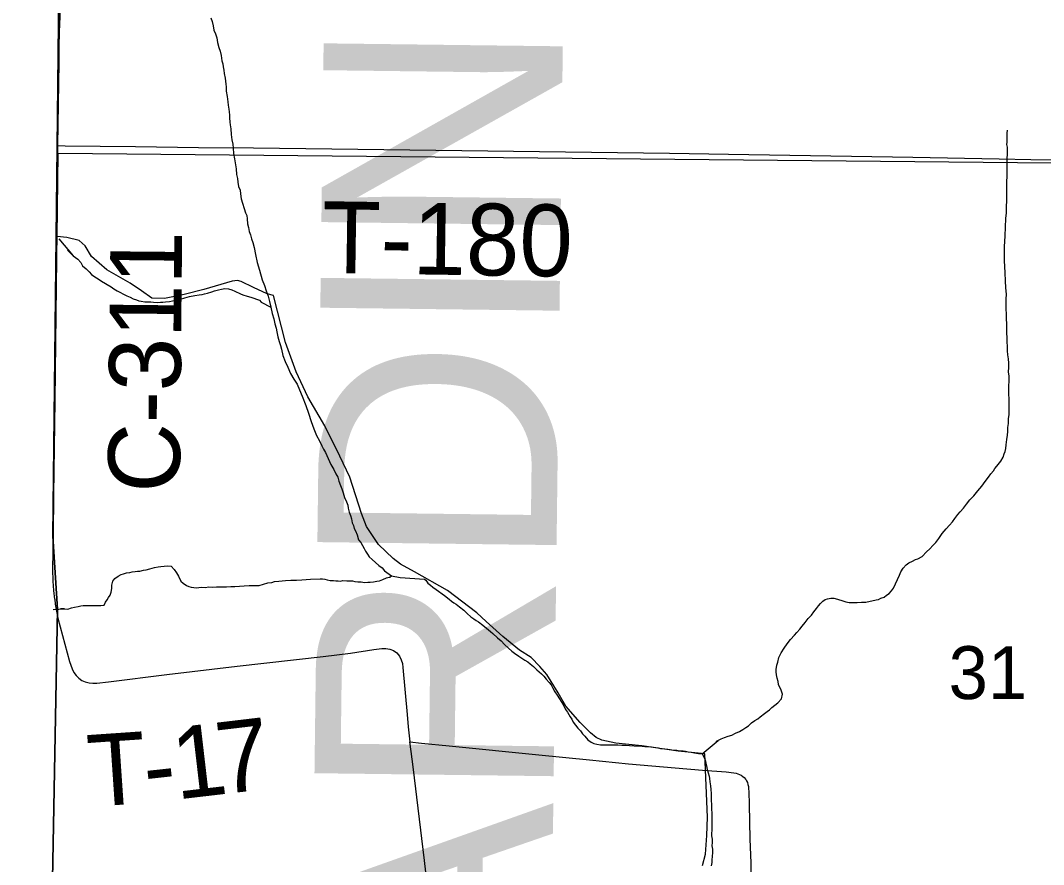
# Model space of a CAD drawing. Extents: x -209 to 4852, y 0 to 905.
# Drawn here: x -100.42 to -84.22, y 291.27 to 304.63 of the extents above; entities that cross this region are included whole.
import ezdxf

# ---------------------------------------------------------------- set-up
doc = ezdxf.new("R2010")
doc.units = 0
for name, color, linetype in [('GM_P_County_Alignment', 7, 'Continuous'), ('GM_X_Adjacent_County_Text', 7, 'Continuous'), ('GM_X_County_Road', 7, 'Continuous'), ('GM_X_County_Road_Text', 7, 'Continuous'), ('GM_X_County_ROW', 7, 'Continuous'), ('GM_X_Major_Lake', 7, 'Continuous'), ('GM_X_Minor_Lake', 7, 'Continuous'), ('GM_X_Minor_Lake_Text', 7, 'Continuous'), ('GM_X_Minor_River', 7, 'Continuous'), ('GM_X_Minor_River_Text', 7, 'Continuous'), ('GM_X_Township_Road', 7, 'Continuous'), ('GM_X_Township_Road_Text', 7, 'Continuous')]:
    doc.layers.add(name, color=color, linetype=linetype)

msp = doc.modelspace()

# ---------------------------------------------------------------- linework, layer by layer
at = {"layer": 'GM_X_Adjacent_County_Text'}
for points in [[(-100.12, 279.916), (-71.234, 279.916), (-71.234, 415.916), (-98.012, 415.916), (-98.074, 413.078), (-98.091, 408.753), (-98.174, 402.771), (-98.23, 398.743), (-98.371, 392.978), (-98.564, 385.071), (-98.799, 375.44), (-98.839, 372.823), (-99.362, 344.63), (-99.537, 322.581), (-99.585, 312.422), (-99.842, 308.938), (-99.816, 306.687), (-99.81, 305.088), (-99.838, 302.628), (-99.907, 296.469), (-99.833, 295.315)], [(-100.12, 279.916), (-71.234, 279.916), (-71.234, 415.916), (-98.012, 415.916), (-98.074, 413.078), (-98.091, 408.753), (-98.174, 402.771), (-98.23, 398.743), (-98.371, 392.978), (-98.564, 385.071), (-98.799, 375.44), (-98.839, 372.823), (-99.362, 344.63), (-99.537, 322.581), (-99.585, 312.422), (-99.842, 308.938), (-99.816, 306.687), (-99.81, 305.088), (-99.838, 302.628), (-99.907, 296.469), (-99.833, 295.315)], [(-100.12, 279.916), (-71.234, 279.916), (-71.234, 415.916), (-98.012, 415.916), (-98.074, 413.078), (-98.091, 408.753), (-98.174, 402.771), (-98.23, 398.743), (-98.371, 392.978), (-98.564, 385.071), (-98.799, 375.44), (-98.839, 372.823), (-99.362, 344.63), (-99.537, 322.581), (-99.585, 312.422), (-99.842, 308.938), (-99.816, 306.687), (-99.81, 305.088), (-99.838, 302.628), (-99.907, 296.469), (-99.833, 295.315)], [(-100.12, 279.916), (-71.234, 279.916), (-71.234, 415.916), (-98.012, 415.916), (-98.074, 413.078), (-98.091, 408.753), (-98.174, 402.771), (-98.23, 398.743), (-98.371, 392.978), (-98.564, 385.071), (-98.799, 375.44), (-98.839, 372.823), (-99.362, 344.63), (-99.537, 322.581), (-99.585, 312.422), (-99.842, 308.938), (-99.816, 306.687), (-99.81, 305.088), (-99.838, 302.628), (-99.907, 296.469), (-99.833, 295.315)], [(-207.234, 403.659), (-207.234, 279.916), (-100.12, 279.916), (-99.833, 295.315), (-99.907, 296.469), (-99.838, 302.628), (-99.81, 305.088), (-99.816, 306.687), (-99.842, 308.938), (-99.585, 312.422), (-99.537, 322.581), (-99.362, 344.63), (-98.839, 372.823), (-98.799, 375.44), (-98.564, 385.071), (-98.371, 392.978), (-98.23, 398.743), (-98.174, 402.771), (-105.337, 402.842), (-118.301, 402.969), (-138.316, 403.17), (-150.366, 403.235), (-158.335, 403.277), (-198.454, 403.559)], [(-207.234, 403.659), (-207.234, 279.916), (-100.12, 279.916), (-99.833, 295.315), (-99.907, 296.469), (-99.838, 302.628), (-99.81, 305.088), (-99.816, 306.687), (-99.842, 308.938), (-99.585, 312.422), (-99.537, 322.581), (-99.362, 344.63), (-98.839, 372.823), (-98.799, 375.44), (-98.564, 385.071), (-98.371, 392.978), (-98.23, 398.743), (-98.174, 402.771), (-105.337, 402.842), (-118.301, 402.969), (-138.316, 403.17), (-150.366, 403.235), (-158.335, 403.277), (-198.454, 403.559)], [(-207.234, 403.659), (-207.234, 279.916), (-100.12, 279.916), (-99.833, 295.315), (-99.907, 296.469), (-99.838, 302.628), (-99.81, 305.088), (-99.816, 306.687), (-99.842, 308.938), (-99.585, 312.422), (-99.537, 322.581), (-99.362, 344.63), (-98.839, 372.823), (-98.799, 375.44), (-98.564, 385.071), (-98.371, 392.978), (-98.23, 398.743), (-98.174, 402.771), (-105.337, 402.842), (-118.301, 402.969), (-138.316, 403.17), (-150.366, 403.235), (-158.335, 403.277), (-198.454, 403.559)], [(-207.234, 403.659), (-207.234, 279.916), (-100.12, 279.916), (-99.833, 295.315), (-99.907, 296.469), (-99.838, 302.628), (-99.81, 305.088), (-99.816, 306.687), (-99.842, 308.938), (-99.585, 312.422), (-99.537, 322.581), (-99.362, 344.63), (-98.839, 372.823), (-98.799, 375.44), (-98.564, 385.071), (-98.371, 392.978), (-98.23, 398.743), (-98.174, 402.771), (-105.337, 402.842), (-118.301, 402.969), (-138.316, 403.17), (-150.366, 403.235), (-158.335, 403.277), (-198.454, 403.559)], [(-207.234, 403.659), (-207.234, 279.916), (-100.12, 279.916), (-99.833, 295.315), (-99.907, 296.469), (-99.838, 302.628), (-99.81, 305.088), (-99.816, 306.687), (-99.842, 308.938), (-99.585, 312.422), (-99.537, 322.581), (-99.362, 344.63), (-98.839, 372.823), (-98.799, 375.44), (-98.564, 385.071), (-98.371, 392.978), (-98.23, 398.743), (-98.174, 402.771), (-105.337, 402.842), (-118.301, 402.969), (-138.316, 403.17), (-150.366, 403.235), (-158.335, 403.277), (-198.454, 403.559)], [(-207.234, 403.659), (-207.234, 279.916), (-100.12, 279.916), (-99.833, 295.315), (-99.907, 296.469), (-99.838, 302.628), (-99.81, 305.088), (-99.816, 306.687), (-99.842, 308.938), (-99.585, 312.422), (-99.537, 322.581), (-99.362, 344.63), (-98.839, 372.823), (-98.799, 375.44), (-98.564, 385.071), (-98.371, 392.978), (-98.23, 398.743), (-98.174, 402.771), (-105.337, 402.842), (-118.301, 402.969), (-138.316, 403.17), (-150.366, 403.235), (-158.335, 403.277), (-198.454, 403.559)]]:
    msp.add_lwpolyline(points, close=True, dxfattribs=at)
at = {"layer": 'GM_X_County_Road'}
for points in [[(-85.144, 297.338), (-85.09, 297.405), (-85.051, 297.458), (-85.013, 297.503), (-84.989, 297.541), (-84.959, 297.578), (-84.897, 297.661), (-84.858, 297.721), (-84.842, 297.774), (-84.826, 297.812), (-84.818, 297.857), (-84.81, 297.918), (-84.801, 298.001), (-84.792, 298.07), (-84.784, 298.13), (-84.783, 298.191), (-84.775, 298.252), (-84.774, 298.328), (-84.765, 298.396), (-84.764, 298.472), (-84.763, 298.556), (-84.762, 298.639), (-84.768, 298.723), (-84.767, 298.845), (-84.765, 298.928), (-84.764, 299.004), (-84.771, 299.073), (-84.77, 299.141), (-84.769, 299.209), (-84.776, 299.278), (-84.783, 299.339), (-84.789, 299.407), (-84.788, 299.476), (-84.795, 299.544), (-84.794, 299.605), (-84.8, 299.696), (-84.8, 299.765), (-84.799, 299.833), (-84.805, 299.909), (-84.804, 299.985), (-84.811, 300.069), (-84.81, 300.145), (-84.808, 300.221), (-84.807, 300.304), (-84.814, 300.403), (-84.82, 300.51), (-84.826, 300.639), (-84.832, 300.738), (-84.838, 300.829), (-84.837, 300.905), (-84.836, 300.974), (-84.835, 301.057), (-84.834, 301.133), (-84.825, 301.224), (-84.814, 301.498), (-84.805, 301.589), (-84.803, 301.695), (-84.802, 301.771), (-84.802, 301.832), (-84.801, 301.893), (-84.8, 301.961), (-84.799, 302.022), (-84.798, 302.09), (-84.797, 302.158), (-84.796, 302.227), (-84.795, 302.288), (-84.795, 302.341), (-84.794, 302.409), (-84.793, 302.462), (-84.792, 302.5), (-84.792, 302.538), (-84.791, 302.591), (-84.791, 302.629), (-84.798, 302.668), (-84.797, 302.706), (-84.797, 302.751), (-84.796, 302.789), (-84.795, 302.842), (-84.795, 302.85), (-84.787, 302.895)], [(-99.81, 301.175), (-99.584, 300.91), (-99.674, 300.996), (-99.584, 300.91), (-99.51, 300.856), (-99.465, 300.801), (-99.436, 300.748), (-99.376, 300.701), (-99.332, 300.654), (-99.295, 300.615), (-99.242, 300.576), (-99.19, 300.545), (-99.138, 300.506), (-98.98, 300.419), (-98.943, 300.388), (-98.89, 300.356), (-98.845, 300.333), (-98.785, 300.301), (-98.733, 300.277), (-98.68, 300.253), (-98.635, 300.23), (-98.582, 300.213), (-98.545, 300.197), (-98.507, 300.189), (-98.447, 300.18), (-98.401, 300.179), (-98.356, 300.178), (-98.31, 300.177), (-98.242, 300.168), (-98.204, 300.175), (-98.166, 300.174), (-98.121, 300.181), (-98.06, 300.187), (-98.014, 300.194), (-97.954, 300.208), (-97.885, 300.222), (-97.816, 300.243), (-97.74, 300.264), (-97.657, 300.278), (-97.588, 300.292), (-97.543, 300.298), (-97.505, 300.305), (-97.459, 300.319), (-97.39, 300.341), (-97.344, 300.355), (-97.283, 300.369), (-97.238, 300.383), (-97.185, 300.39), (-97.124, 300.388), (-97.071, 300.372), (-97.026, 300.349), (-96.936, 300.309), (-96.898, 300.293), (-96.831, 300.268), (-96.77, 300.252), (-96.725, 300.236), (-96.68, 300.22), (-96.635, 300.204), (-96.605, 300.173), (-96.455, 300.094)], [(-89.624, 293.026), (-89.37, 293.235), (-89.401, 293.22), (-89.324, 293.264), (-89.271, 293.286), (-89.21, 293.308), (-89.157, 293.323), (-89.095, 293.352), (-89.034, 293.382), (-88.981, 293.411), (-88.935, 293.441), (-88.889, 293.471), (-88.843, 293.516), (-88.789, 293.553), (-88.743, 293.583), (-88.704, 293.612), (-88.635, 293.665), (-88.597, 293.695), (-88.559, 293.724), (-88.52, 293.762), (-88.474, 293.799), (-88.428, 293.836), (-88.366, 293.896), (-88.35, 293.972), (-88.379, 294.049), (-88.402, 294.087), (-88.416, 294.125), (-88.423, 294.171), (-88.438, 294.224), (-88.445, 294.278), (-88.452, 294.323), (-88.451, 294.361), (-88.443, 294.43), (-88.427, 294.475), (-88.411, 294.551), (-88.372, 294.626), (-88.325, 294.701), (-88.278, 294.769), (-88.224, 294.837), (-88.163, 294.904), (-88.124, 294.949), (-88.078, 295.002), (-88.039, 295.047), (-87.993, 295.107), (-87.946, 295.167), (-87.893, 295.22), (-87.854, 295.272), (-87.815, 295.325), (-87.784, 295.37), (-87.753, 295.408), (-87.715, 295.445), (-87.676, 295.467), (-87.638, 295.482), (-87.585, 295.489), (-87.539, 295.488), (-87.479, 295.472), (-87.396, 295.448), (-87.35, 295.432), (-87.297, 295.424), (-87.236, 295.423), (-87.168, 295.422), (-87.1, 295.428), (-87.031, 295.427), (-86.871, 295.463), (-86.833, 295.47), (-86.795, 295.492), (-86.742, 295.507), (-86.703, 295.536), (-86.665, 295.566), (-86.626, 295.604), (-86.595, 295.649), (-86.564, 295.717), (-86.533, 295.785), (-86.501, 295.853), (-86.478, 295.906), (-86.439, 295.966), (-86.393, 296.018), (-86.354, 296.048), (-86.293, 296.078), (-86.247, 296.1), (-86.209, 296.114), (-86.14, 296.151), (-86.071, 296.226), (-86.017, 296.271), (-85.971, 296.324), (-85.925, 296.369), (-85.878, 296.436), (-85.824, 296.512), (-85.762, 296.587), (-85.708, 296.647), (-85.662, 296.699), (-85.623, 296.752), (-85.577, 296.812), (-85.538, 296.857), (-85.484, 296.917), (-85.438, 296.977), (-85.384, 297.045), (-85.322, 297.112), (-85.26, 297.187), (-85.198, 297.262), (-85.144, 297.338)], [(-99.902, 295.312), (-99.723, 295.319), (-99.784, 295.32), (-99.723, 295.319), (-99.67, 295.317), (-99.609, 295.339), (-99.564, 295.346), (-99.503, 295.36), (-99.465, 295.367), (-99.427, 295.373), (-99.389, 295.373), (-99.192, 295.376), (-99.146, 295.375), (-99.093, 295.382), (-99.07, 295.427), (-99.046, 295.464), (-99.023, 295.502), (-98.999, 295.539), (-98.983, 295.585), (-98.974, 295.645), (-98.973, 295.698), (-98.957, 295.759), (-98.926, 295.804), (-98.872, 295.841), (-98.826, 295.863), (-98.788, 295.877), (-98.742, 295.891), (-98.689, 295.898), (-98.651, 295.905), (-98.605, 295.911), (-98.567, 295.918), (-98.53, 295.917), (-98.469, 295.931), (-98.431, 295.938), (-98.37, 295.952), (-98.332, 295.967), (-98.294, 295.973), (-98.24, 295.987), (-98.195, 295.994), (-98.088, 296), (-98.035, 295.999), (-97.983, 295.944), (-97.947, 295.89), (-97.917, 295.836), (-97.881, 295.76), (-97.844, 295.728), (-97.791, 295.689), (-97.754, 295.673), (-97.716, 295.665), (-97.633, 295.656), (-97.557, 295.662), (-97.496, 295.661), (-97.435, 295.667), (-97.375, 295.666), (-97.314, 295.672), (-97.254, 295.671), (-97.155, 295.669), (-97.087, 295.675), (-97.026, 295.674), (-96.95, 295.68), (-96.874, 295.686), (-96.798, 295.692), (-96.73, 295.69), (-96.692, 295.69), (-96.639, 295.689), (-96.571, 295.71), (-96.502, 295.731), (-96.441, 295.738), (-96.396, 295.752), (-96.327, 295.758), (-96.274, 295.765), (-96.221, 295.771), (-96.137, 295.777), (-96.047, 295.775), (-95.963, 295.781), (-95.895, 295.787), (-95.826, 295.793), (-95.675, 295.798), (-95.637, 295.797), (-95.599, 295.789), (-95.561, 295.78), (-95.516, 295.772), (-95.463, 295.771), (-95.425, 295.762), (-95.388, 295.762), (-95.35, 295.761), (-95.312, 295.768), (-95.251, 295.766), (-95.213, 295.766), (-95.16, 295.765), (-95.122, 295.756), (-95.077, 295.748), (-95.024, 295.747), (-94.971, 295.738), (-94.918, 295.744), (-94.88, 295.744), (-94.827, 295.75), (-94.774, 295.757), (-94.736, 295.764), (-94.682, 295.785), (-94.621, 295.814)], [(-94.621, 295.814), (-94.583, 295.821), (-94.568, 295.821), (-94.545, 295.843)], [(-94.409, 295.815), (-94.023, 295.789), (-94, 295.774), (-93.97, 295.727), (-93.925, 295.696), (-93.888, 295.665), (-93.835, 295.627), (-93.707, 295.534), (-93.632, 295.472), (-93.595, 295.441), (-93.557, 295.417), (-93.519, 295.394), (-93.467, 295.355), (-93.399, 295.301), (-93.346, 295.247), (-93.286, 295.193), (-93.241, 295.162), (-93.204, 295.138), (-93.166, 295.115), (-93.098, 295.061), (-93.038, 295.014), (-92.978, 294.96), (-92.941, 294.929), (-92.866, 294.86), (-92.805, 294.813), (-92.753, 294.759), (-92.693, 294.698), (-92.64, 294.651), (-92.595, 294.62), (-92.528, 294.574), (-92.482, 294.542), (-92.43, 294.511), (-92.385, 294.48), (-92.347, 294.449), (-92.294, 294.41), (-92.242, 294.357), (-92.204, 294.326), (-92.167, 294.295), (-92.129, 294.256), (-92.092, 294.21), (-92.047, 294.156), (-92.017, 294.118), (-91.988, 294.064), (-91.958, 294.01), (-91.921, 293.957), (-91.884, 293.895), (-91.846, 293.841), (-91.817, 293.788), (-91.787, 293.726), (-91.757, 293.688), (-91.735, 293.65), (-91.713, 293.611), (-91.69, 293.573), (-91.668, 293.527), (-91.631, 293.481), (-91.594, 293.435), (-91.549, 293.388), (-91.519, 293.342), (-91.481, 293.304), (-91.437, 293.25), (-91.384, 293.211), (-91.339, 293.188), (-91.293, 293.179), (-91.232, 293.171), (-91.195, 293.17), (-91.157, 293.17), (-91.081, 293.169), (-91.02, 293.168), (-90.959, 293.167), (-90.898, 293.166), (-90.838, 293.165), (-90.777, 293.157), (-90.701, 293.155), (-90.572, 293.146), (-90.534, 293.145), (-90.496, 293.145), (-90.428, 293.136), (-90.359, 293.128), (-90.322, 293.119), (-90.284, 293.111), (-90.215, 293.103), (-90.17, 293.102), (-90.132, 293.094), (-90.079, 293.085), (-90.026, 293.085), (-89.98, 293.076), (-89.927, 293.076), (-89.889, 293.067), (-89.844, 293.059), (-89.798, 293.051), (-89.745, 293.043), (-89.685, 293.034), (-89.624, 293.026), (-89.587, 292.957), (-89.572, 292.911), (-89.565, 292.873), (-89.558, 292.835), (-89.544, 292.781), (-89.529, 292.728), (-89.515, 292.674), (-89.508, 292.636)], [(-89.508, 292.636), (-89.501, 292.583), (-89.494, 292.522), (-89.487, 292.461), (-89.481, 292.4), (-89.481, 292.355), (-89.482, 292.294), (-89.475, 292.218), (-89.476, 292.18), (-89.47, 292.058), (-89.471, 292.02), (-89.471, 291.982), (-89.472, 291.913), (-89.473, 291.875), (-89.473, 291.815), (-89.474, 291.769), (-89.474, 291.731), (-89.468, 291.678), (-89.468, 291.625), (-89.469, 291.571), (-89.462, 291.518), (-89.463, 291.465), (-89.464, 291.404), (-89.472, 291.351), (-89.473, 291.305), (-89.481, 291.252)]]:
    msp.add_lwpolyline(points, dxfattribs=at)
at = {"layer": 'GM_X_County_Road_Text'}
for points in [[(-99.828, 302.652), (-99.805, 303.964), (-99.804, 304.212), (-99.8, 304.455), (-99.787, 304.815)], [(-99.828, 302.652), (-99.805, 303.964), (-99.804, 304.212), (-99.8, 304.455), (-99.787, 304.815)], [(-99.897, 296.495), (-99.888, 297.127), (-99.867, 298.619), (-99.855, 299.987), (-99.839, 301.292), (-99.833, 302.349), (-99.828, 302.652)], [(-99.897, 296.495), (-99.888, 297.127), (-99.867, 298.619), (-99.855, 299.987), (-99.839, 301.292), (-99.833, 302.349), (-99.828, 302.652)], [(-99.876, 295.476), (-99.888, 295.611), (-99.899, 295.761), (-99.904, 295.947), (-99.897, 296.495)], [(-99.876, 295.476), (-99.888, 295.611), (-99.899, 295.761), (-99.904, 295.947), (-99.897, 296.495)]]:
    msp.add_lwpolyline(points, dxfattribs=at)
at = {"layer": 'GM_X_County_ROW'}
for points in [[(-99.828, 302.652), (-99.712, 302.651), (-99.155, 302.644), (-98.595, 302.64), (-97.6, 302.625), (-96.73, 302.616), (-95.487, 302.601), (-90.141, 302.531), (-89.208, 302.516), (-86.286, 302.47), (-84.919, 302.443), (-84.422, 302.435), (-83.738, 302.429), (-82.495, 302.408), (-81.314, 302.394), (-80.008, 302.371), (-78.765, 302.357), (-77.77, 302.343), (-76.651, 302.335), (-74.911, 302.312), (-73.543, 302.296), (-72.176, 302.29), (-71.492, 302.285), (-71.234, 302.279)], [(-99.876, 295.476), (-99.867, 295.396), (-99.853, 295.312), (-99.827, 295.174), (-99.64, 294.486), (-99.598, 294.37), (-99.572, 294.315), (-99.538, 294.265), (-99.496, 294.222), (-99.447, 294.189), (-99.392, 294.165), (-99.333, 294.152), (-99.273, 294.146), (-99.211, 294.147), (-99.026, 294.165), (-98.1, 294.284), (-96.987, 294.412), (-95.626, 294.566), (-95.194, 294.622), (-94.824, 294.678), (-94.699, 294.691), (-94.635, 294.692), (-94.572, 294.684), (-94.512, 294.662), (-94.46, 294.624), (-94.419, 294.574), (-94.39, 294.516), (-94.372, 294.455), (-94.362, 294.392), (-94.298, 293.647), (-94.278, 293.456), (-94.252, 293.214)], [(-92.734, 279.987), (-92.752, 280.105), (-92.79, 280.35), (-92.894, 281.276), (-93.173, 283.746), (-93.382, 285.66), (-93.631, 287.945), (-93.739, 288.87), (-93.794, 289.364), (-93.872, 290.043), (-94.02, 291.339), (-94.199, 292.819), (-94.231, 293.063), (-94.252, 293.214)], [(-94.252, 293.214), (-94.067, 293.193), (-93.633, 293.152), (-92.211, 293.012), (-91.41, 292.93), (-90.793, 292.867), (-90.422, 292.834), (-90.051, 292.804), (-89.618, 292.769), (-89.246, 292.741), (-89.123, 292.727), (-89.088, 292.72), (-89.062, 292.712), (-89.031, 292.7), (-89.006, 292.687), (-88.979, 292.67), (-88.957, 292.65), (-88.933, 292.621), (-88.921, 292.6), (-88.907, 292.571), (-88.899, 292.542), (-88.892, 292.512), (-88.889, 292.481), (-88.883, 292.419), (-88.88, 292.232), (-88.867, 291.674), (-88.856, 291.301), (-88.851, 290.928)]]:
    msp.add_lwpolyline(points, dxfattribs=at)
at = {"layer": 'GM_X_Major_Lake'}
for points in [[(-97.404, 304.673), (-97.382, 304.619), (-97.369, 304.551), (-97.355, 304.482), (-97.333, 304.421), (-97.312, 304.36), (-97.298, 304.283), (-97.277, 304.207), (-97.255, 304.146), (-97.241, 304.077), (-97.228, 303.993), (-97.214, 303.947), (-97.207, 303.901), (-97.2, 303.848), (-97.194, 303.795), (-97.18, 303.718), (-97.174, 303.673), (-97.167, 303.627), (-97.16, 303.581), (-97.162, 303.513), (-97.148, 303.429), (-97.134, 303.345), (-97.128, 303.292), (-97.122, 303.231), (-97.115, 303.185), (-97.108, 303.132), (-97.109, 303.094), (-97.103, 303.025), (-97.096, 302.98), (-97.09, 302.919), (-97.084, 302.827), (-97.07, 302.743), (-97.057, 302.675), (-97.05, 302.614), (-97.044, 302.53), (-97.031, 302.446), (-97.017, 302.378), (-97.004, 302.286), (-96.998, 302.195), (-96.984, 302.134), (-96.977, 302.073), (-96.964, 302.004)], [(-96.964, 302.004), (-96.942, 301.95), (-96.936, 301.889), (-96.922, 301.813), (-96.858, 301.591), (-96.836, 301.545), (-96.83, 301.492), (-96.824, 301.416), (-96.81, 301.355), (-96.796, 301.294), (-96.774, 301.24), (-96.76, 301.179), (-96.738, 301.118), (-96.717, 301.041), (-96.697, 300.927), (-96.669, 300.805), (-96.633, 300.682), (-96.591, 300.53), (-96.555, 300.438), (-96.526, 300.353), (-96.497, 300.269), (-96.476, 300.185), (-96.455, 300.094), (-96.434, 299.994), (-96.406, 299.91), (-96.392, 299.834), (-96.371, 299.765), (-96.357, 299.704), (-96.343, 299.628), (-96.322, 299.551), (-96.3, 299.49), (-96.286, 299.429), (-96.265, 299.33), (-96.229, 299.238), (-96.186, 299.145), (-96.142, 299.046), (-96.091, 298.954), (-96.039, 298.876), (-96.003, 298.785), (-95.96, 298.685), (-95.902, 298.539), (-95.859, 298.417), (-95.816, 298.287), (-95.773, 298.172), (-95.729, 298.064), (-95.685, 297.98), (-95.649, 297.903), (-95.62, 297.849), (-95.59, 297.795), (-95.503, 297.604), (-95.459, 297.527), (-95.423, 297.458), (-95.393, 297.404), (-95.38, 297.343), (-95.351, 297.274), (-95.329, 297.22), (-95.307, 297.159), (-95.286, 297.082), (-95.257, 297.013), (-95.235, 296.96), (-95.229, 296.914), (-95.215, 296.853), (-95.193, 296.799), (-95.179, 296.746), (-95.165, 296.685), (-95.143, 296.638), (-95.136, 296.593), (-95.114, 296.554), (-95.085, 296.493), (-95.064, 296.416), (-95.027, 296.37), (-95.005, 296.324), (-94.976, 296.278), (-94.954, 296.232), (-94.925, 296.185), (-94.895, 296.147), (-94.85, 296.1), (-94.798, 296.054), (-94.746, 296.007), (-94.694, 295.968), (-94.657, 295.922), (-94.545, 295.843), (-94.409, 295.815)]]:
    msp.add_lwpolyline(points, dxfattribs=at)
at = {"layer": 'GM_X_Minor_Lake_Text'}
for points in [[(-100.12, 279.916), (-71.234, 279.916), (-71.234, 402.335), (-98.174, 402.771), (-98.23, 398.743), (-98.371, 392.978), (-98.564, 385.071), (-98.799, 375.44), (-98.839, 372.823), (-99.362, 344.63), (-99.537, 322.581), (-99.585, 312.422), (-99.842, 308.938), (-99.816, 306.687), (-99.81, 305.088), (-99.838, 302.628), (-99.907, 296.469), (-99.833, 295.315)], [(-207.234, 313.458), (-207.234, 279.916), (-100.12, 279.916), (-99.833, 295.315), (-99.907, 296.469), (-99.838, 302.628), (-99.81, 305.088), (-99.816, 306.687), (-99.842, 308.938), (-99.585, 312.422), (-134.837, 312.831), (-144.893, 312.794), (-149.868, 312.836), (-174.866, 313.201)]]:
    msp.add_lwpolyline(points, close=True, dxfattribs=at)
at = {"layer": 'GM_X_Minor_River'}
msp.add_lwpolyline([(-89.621, 291.26), (-89.573, 291.441), (-89.553, 291.736), (-89.542, 292.024), (-89.58, 293.024), (-90.004, 293.068), (-90.578, 293.152), (-90.994, 293.196), (-91.213, 293.245), (-91.304, 293.284), (-91.393, 293.361), (-91.558, 293.522), (-91.781, 293.783), (-91.907, 293.99), (-92.085, 294.28), (-92.196, 294.41), (-92.331, 294.549), (-92.518, 294.665), (-92.78, 294.881), (-93.042, 295.12), (-93.192, 295.258), (-93.656, 295.613), (-94.182, 295.909), (-94.403, 296.028), (-94.517, 296.116), (-94.748, 296.34), (-94.94, 296.623), (-95.02, 296.829), (-95.201, 297.407), (-95.362, 297.736), (-95.597, 298.217), (-95.87, 298.676), (-96.053, 299.072), (-96.22, 299.537), (-96.412, 300.283), (-96.51, 300.307), (-96.729, 300.409), (-96.924, 300.503), (-96.984, 300.519), (-97.068, 300.505), (-97.517, 300.376), (-97.829, 300.298), (-98.14, 300.234), (-98.337, 300.237), (-98.502, 300.354), (-98.682, 300.478), (-99.05, 300.688), (-99.296, 300.897), (-99.392, 301.065), (-99.489, 301.15), (-99.686, 301.198), (-99.838, 301.216), (-99.821, 302.534), (-79.749, 302.336)], dxfattribs=at)
at = {"layer": 'GM_X_Minor_River_Text'}
for points in [[(-100.12, 279.916), (-71.234, 279.916), (-71.234, 415.916), (-98.012, 415.916), (-98.074, 413.078), (-98.091, 408.753), (-98.174, 402.771), (-98.23, 398.743), (-98.371, 392.978), (-98.564, 385.071), (-98.799, 375.44), (-98.839, 372.823), (-99.362, 344.63), (-99.537, 322.581), (-99.585, 312.422), (-99.842, 308.938), (-99.816, 306.687), (-99.81, 305.088), (-99.838, 302.628), (-99.907, 296.469), (-99.833, 295.315)], [(-207.234, 403.659), (-207.234, 279.916), (-100.12, 279.916), (-99.833, 295.315), (-99.907, 296.469), (-99.838, 302.628), (-99.81, 305.088), (-99.816, 306.687), (-99.842, 308.938), (-99.585, 312.422), (-99.537, 322.581), (-99.362, 344.63), (-98.839, 372.823), (-98.799, 375.44), (-98.564, 385.071), (-98.371, 392.978), (-98.23, 398.743), (-98.174, 402.771), (-105.337, 402.842), (-118.301, 402.969), (-138.316, 403.17), (-150.366, 403.235), (-158.335, 403.277), (-198.454, 403.559)]]:
    msp.add_lwpolyline(points, close=True, dxfattribs=at)

# ---------------------------------------------------------------- texts
at = {"layer": 'GM_P_County_Alignment'}
for p in [(-97.898, 297.159), (-97.898, 297.156)]:
    msp.add_text('C-311', height=1.1364, rotation=89.4494, dxfattribs=at).set_placement(p)
at = {"layer": 'GM_X_Minor_Lake'}
msp.add_text('HARDIN COUNTY', height=3.78788, rotation=89.2822, dxfattribs=at).set_placement((-92.069, 285.221))
at = {"layer": 'GM_X_Township_Road'}
for s, height, rotation, p in [('T-180', 1.1364, 359.1579, (-95.651, 300.637)), ('7', 1.136, 6.7661, (-97.25, 292.383)), ('1', 1.136, 6.6648, (-97.947, 292.302)), ('T', 1.136, 3.9201, (-99.318, 292.187)), ('-', 1.136, 6.3087, (-98.419, 292.25))]:
    msp.add_text(s, height=height, rotation=rotation, dxfattribs=at).set_placement(p)
at = {"layer": 'GM_X_Township_Road_Text'}
msp.add_text('31', height=0.8371, rotation=0, dxfattribs=at).set_placement((-85.722, 293.893))

doc.saveas('drawing.dxf')
